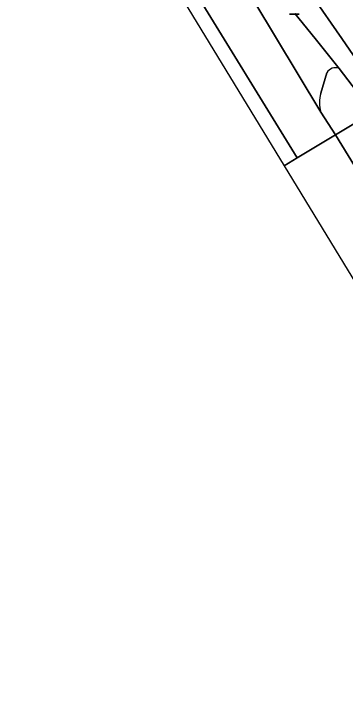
# Model space of a CAD drawing. Extents: x 157767 to 159172, y 387839 to 389425.
# Drawn here: x 158177.7 to 158204.4, y 388195.5 to 388252 of the extents above; entities that cross this region are included whole.
import ezdxf

# ---------------------------------------------------------------- set-up
doc = ezdxf.new("R2010")
doc.units = 0
for name, color, linetype in [('IMGEO_Berm_groen', 7, 'Continuous'), ('IMGEO_Fietspad_gesloten', 7, 'Continuous'), ('IMGEO_Rijbaan_lokaal_gesloten', 7, 'Continuous'), ('IMGEO_Rijbaan_regionaal_gesloten', 7, 'Continuous'), ('IMGEO_Verkeersbordpaal', 7, 'Continuous'), ('IMGEO_Voetpad_open', 7, 'Continuous')]:
    doc.layers.add(name, color=color, linetype=linetype)

msp = doc.modelspace()

# ---------------------------------------------------------------- linework, layer by layer
at = {"layer": 'IMGEO_Berm_groen'}
for points in [[(158200.399, 388252.004), (158202.019, 388250), (158203.975, 388247.58), (158206.676, 388244.035), (158207.221, 388244.394), (158207.773, 388244.758), (158204.172, 388250), (158201.801, 388253.451), (158199.34, 388257.164)], [(158202.976, 388247.224), (158202.481, 388245.588)], [(158202.493, 388244.06), (158203.673, 388242.215), (158206.676, 388244.035), (158203.975, 388247.58)]]:
    msp.add_lwpolyline(points, dxfattribs=at)
for centre, radius, start, end in [((158203.68, 388246.828), 0.808, 68.5734, 150.6543), ((158204.945, 388244.843), 2.574, 163.183, 197.7169)]:
    msp.add_arc(centre, radius, start, end, dxfattribs=at)
at = {"layer": 'IMGEO_Fietspad_gesloten'}
msp.add_lwpolyline([(158175.742, 388299.912), (158162.359, 388321.986), (158152.031, 388339.346), (158134.936, 388368.569), (158132.45, 388366.885), (158142.759, 388349.282), (158153.286, 388331.356), (158165.181, 388311.658), (158178.868, 388289.086), (158188.453, 388273.59), (158199.34, 388257.164), (158201.801, 388253.451), (158204.172, 388250), (158207.773, 388244.758), (158210.203, 388246.361), (158201.818, 388258.573), (158195.13, 388268.765), (158188.418, 388279.263)], close=True, dxfattribs=at)
at = {"layer": 'IMGEO_Rijbaan_lokaal_gesloten'}
for points in [[(158178.959, 388283.153), (158202.493, 388244.06)], [(158203.975, 388247.58), (158202.019, 388250), (158200.399, 388252.004)], [(158202.481, 388245.588), (158202.976, 388247.224)]]:
    msp.add_lwpolyline(points, dxfattribs=at)
for centre, radius, start, end in [((158203.68, 388246.828), 0.808, 68.5734, 150.6543), ((158204.945, 388244.843), 2.574, 163.183, 197.7169)]:
    msp.add_arc(centre, radius, start, end, dxfattribs=at)
at = {"layer": 'IMGEO_Rijbaan_regionaal_gesloten'}
for points in [[(158127.081, 388358.439), (158199.528, 388239.724), (158200.59, 388240.362), (158192.107, 388254.146), (158166.877, 388295.262), (158150.236, 388322.758), (158131.842, 388353.83), (158117.262, 388378.952), (158097.857, 388412.932), (158070.009, 388461.63), (158044.126, 388506.669), (158040.061, 388513.776), (158019.492, 388549.641), (158005.756, 388573.613), (158005.68, 388573.566), (158005.013, 388573.158), (158051.596, 388490.837), (158089.79, 388423.845), (158099.803, 388406.283)], [(158226.486, 388195.55), (158227.894, 388196.396), (158230.649, 388198.051), (158225.724, 388205.747), (158216.412, 388220.619), (158207.732, 388234.609), (158206.359, 388238.048), (158205.721, 388238.889), (158203.673, 388242.215), (158200.59, 388240.362), (158199.528, 388239.724), (158212.158, 388219.028)]]:
    msp.add_lwpolyline(points, close=True, dxfattribs=at)
msp.add_lwpolyline([(158131.842, 388353.83), (158150.236, 388322.758), (158166.877, 388295.262), (158192.107, 388254.146), (158200.59, 388240.362), (158203.673, 388242.215), (158202.493, 388244.06), (158178.959, 388283.153), (158173.795, 388291.448), (158157.789, 388317.741), (158139.769, 388348), (158129.845, 388365.121)], dxfattribs=at)
at = {"layer": 'IMGEO_Verkeersbordpaal'}
for p, q in [((158200.751, 388251.966), (158199.961, 388251.966)), ((158199.961, 388251.966), (158200.751, 388251.966))]:
    msp.add_line(p, q, dxfattribs=at)
at = {"layer": 'IMGEO_Voetpad_open'}
msp.add_lwpolyline([(158206.676, 388244.035), (158203.673, 388242.215), (158205.721, 388238.889), (158209.196, 388241.069), (158207.221, 388244.394)], close=True, dxfattribs=at)

doc.saveas('drawing.dxf')
